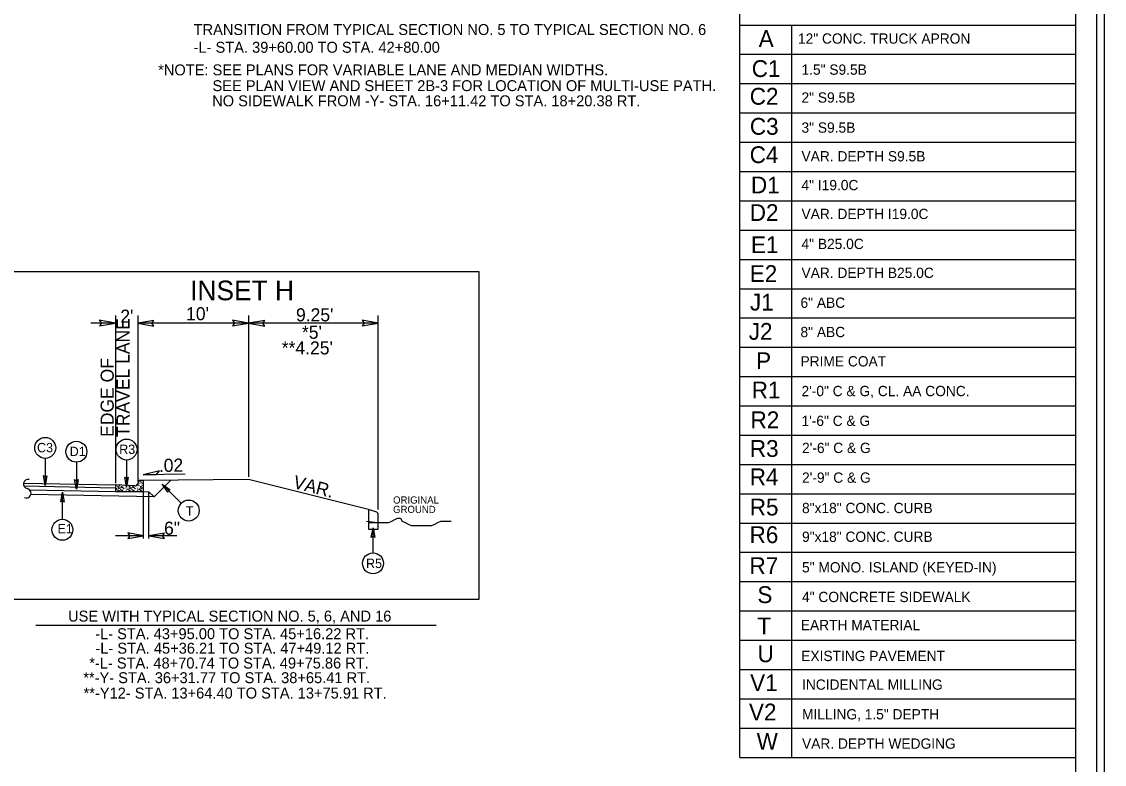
# Model space of a CAD drawing. Extents: x 958711 to 962106, y 831169 to 840840.
# Drawn here: x 959750 to 960395, y 837662 to 838104 of the extents above; entities that cross this region are included whole.
import ezdxf

# ---------------------------------------------------------------- set-up
doc = ezdxf.new("R2010")
doc.units = 0
for name, color, linetype in [('Old_Level_1', 7, 'Continuous'), ('Old_Level_11', 7, 'Continuous'), ('Old_Level_21', 7, 'Continuous'), ('Old_Level_3', 7, 'Continuous'), ('Old_Level_50', 7, 'Continuous'), ('Prop Dimension Text', 7, 'Continuous'), ('Prop Pavement Schedule Description CELL', 7, 'Continuous'), ('Sheet Plot Border Inside CELL', 7, 'Continuous'), ('Sheet Plot Border Outside CELL', 7, 'Continuous'), ('Sheet Typical CELL', 7, 'Continuous'), ('Typical Curb CELL', 7, 'Continuous'), ('Typical ID Circle CELL', 7, 'Continuous'), ('Typical Terminator CELL', 7, 'Continuous'), ('Typical Text ID Circle CELL', 7, 'Continuous')]:
    doc.layers.add(name, color=color, linetype=linetype)

msp = doc.modelspace()

# ---------------------------------------------------------------- linework, layer by layer
at = {"layer": 'Old_Level_1'}
for p, q in [((959806.12, 837929.16), (959806.12, 837829.36)), ((959819.33, 837929.16), (959819.33, 837830.56)), ((959885.37, 837929.16), (959885.37, 837833.03)), ((959962.56, 837813.56), (959962.56, 837929.16)), ((959806.12, 837924.54), (959791.44, 837924.54)), ((959885.37, 837924.54), (959819.33, 837924.54)), ((959962.56, 837924.54), (959885.37, 837924.54)), ((959751.43, 837829.37), (959806.12, 837828.26)), ((959885.37, 837831.54), (959822.41, 837830.91)), ((959847.62, 837834.68), (959822.51, 837834.18)), ((959829.06, 837821.15), (959838.99, 837831.08)), ((959956.71, 837813.61), (959885.37, 837831.54)), ((959751.62, 837827.64), (959806.12, 837826.54)), ((959754.95, 837825.32), (959806.12, 837824.28)), ((959755.77, 837822.8), (959829.07, 837821.32)), ((959822.7, 837824.28), (959826, 837824.21)), ((959822.7, 837796.38), (959822.7, 837824)), ((959826, 837824.21), (959829.06, 837821.15)), ((959826, 837796.38), (959826, 837824)), ((959822.7, 837797.97), (959806.1, 837797.97)), ((959842.6, 837797.97), (959826, 837797.97)), ((959758.68, 837744.69), (959997.11, 837744.69))]:
    msp.add_line(p, q, dxfattribs=at)
msp.add_lwpolyline([(959733.73, 837955.32), (960022.51, 837955.32), (960022.51, 837759.98), (959733.73, 837759.98)], close=True, dxfattribs=at)
for centre, start, end in [((959754.18, 837828.79), 79.45447, 256.80646), ((959753, 837823.29), 248.33554, 78.85928)]:
    msp.add_arc(centre, 2.81, start, end, dxfattribs=at)
at = {"layer": 'Old_Level_11'}
for p, q in [((959832.25, 837836.6), (959822.51, 837834.18)), ((959830.52, 837834.34), (959832.25, 837836.6)), ((959822.51, 837834.18), (959830.52, 837834.34))]:
    msp.add_line(p, q, dxfattribs=at)
for points in [[(959796.52, 837922.89), (959806.12, 837924.54), (959796.46, 837926.25), (959797.69, 837924.54)], [(959828.94, 837926.2), (959819.33, 837924.54), (959829, 837922.82), (959827.77, 837924.54)], [(959875.76, 837922.89), (959885.37, 837924.54), (959875.71, 837926.25), (959876.93, 837924.54)], [(959894.98, 837926.2), (959885.37, 837924.54), (959895.04, 837922.82), (959893.81, 837924.54)], [(959952.95, 837922.89), (959962.56, 837924.54), (959952.9, 837926.25), (959954.12, 837924.54)]]:
    msp.add_lwpolyline(points, close=True, dxfattribs=at)
at = {"layer": 'Old_Level_21'}
msp.add_lwpolyline([(959955.46, 837806.69), (959962.56, 837805.81), (959964.33, 837805.81), (959966.99, 837805.81), (959968.77, 837805.81), (959970.54, 837806.69), (959972.32, 837807.59), (959974.09, 837808.47), (959975.86, 837808.47), (959976.76, 837806.69), (959978.52, 837805.81), (959980.3, 837804.92), (959982.07, 837804.04), (959983.85, 837804.04), (959985.62, 837804.04), (959987.39, 837804.04), (959989.16, 837804.04), (959990.94, 837804.04), (959992.71, 837804.04), (959994.49, 837804.04), (959996.26, 837804.92), (959998.03, 837805.81), (959999.79, 837806.69), (960002.47, 837806.69), (960004.24, 837806.69), (960006.01, 837806.69)], dxfattribs=at)
at = {"layer": 'Old_Level_3'}
for p, q in [((959822.41, 837830.91), (959821.04, 837830.91)), ((959822.7, 837827.6), (959822.7, 837830.63)), ((959817.66, 837827.69), (959806.12, 837828.26)), ((959806.12, 837828.26), (959806.12, 837824.28)), ((959806.12, 837824.28), (959822.7, 837824.28)), ((959807.38, 837827.34), (959807.96, 837827.36)), ((959807.96, 837826.78), (959807.38, 837827.34)), ((959807.59, 837825.31), (959807.41, 837824.7)), ((959807.41, 837824.7), (959808.05, 837824.66)), ((959808.05, 837824.66), (959807.59, 837825.31)), ((959807.96, 837827.36), (959807.96, 837826.78)), ((959809.65, 837826.73), (959810.48, 837826.96)), ((959810.38, 837826.47), (959809.65, 837826.73)), ((959810.32, 837825), (959809.77, 837824.61)), ((959809.77, 837824.61), (959810.66, 837824.39)), ((959810.66, 837824.39), (959810.32, 837825)), ((959810.48, 837826.96), (959810.38, 837826.47)), ((959814.11, 837827.34), (959814.69, 837827.36)), ((959814.69, 837826.78), (959814.11, 837827.34)), ((959814.32, 837825.31), (959814.14, 837824.7)), ((959814.14, 837824.7), (959814.78, 837824.66)), ((959814.78, 837824.66), (959814.32, 837825.31)), ((959814.69, 837827.36), (959814.69, 837826.78)), ((959816.38, 837826.73), (959817.2, 837826.96)), ((959817.11, 837826.47), (959816.38, 837826.73)), ((959817.06, 837825), (959816.5, 837824.61)), ((959816.5, 837824.61), (959817.39, 837824.39)), ((959817.39, 837824.39), (959817.06, 837825)), ((959817.2, 837826.96), (959817.11, 837826.47)), ((959817.66, 837827.69), (959817.66, 837827.69)), ((959819.36, 837828.72), (959819.21, 837828.76)), ((959819.25, 837828.87), (959819.36, 837828.72)), ((959820.84, 837827.34), (959821.42, 837827.36)), ((959821.42, 837826.78), (959820.84, 837827.34)), ((959821.04, 837825.31), (959820.87, 837824.7)), ((959820.87, 837824.7), (959821.51, 837824.66)), ((959821.51, 837824.66), (959821.04, 837825.31)), ((959821.42, 837827.36), (959821.42, 837826.78)), ((959822.7, 837824.28), (959822.7, 837827.6))]:
    msp.add_line(p, q, dxfattribs=at)
for centre in [(959819.76, 837830.07), (959820.71, 837829.27), (959820.86, 837830.2), (959821.73, 837829.83), (959821.88, 837829.09), (959822.64, 837829.18), (959806.33, 837826.87), (959806.61, 837827.98), (959806.67, 837825.4), (959806.82, 837825.95), (959807.62, 837826.29), (959807.87, 837825.74), (959808.39, 837826.2), (959808.55, 837827.8), (959808.55, 837824.67), (959808.98, 837825.53), (959809.06, 837824.42), (959809.09, 837826.6), (959809.28, 837825.71), (959809.37, 837825.19), (959809.8, 837827.18), (959810.32, 837825.71), (959810.97, 837825.98), (959811.25, 837827.34), (959811.92, 837825.1), (959812.32, 837826.94), (959812.35, 837826.14), (959812.44, 837825.87), (959812.6, 837824.94), (959813.06, 837826.87), (959813.4, 837825.4), (959813.55, 837825.95), (959814.35, 837826.29), (959814.6, 837825.74), (959815.12, 837826.2), (959815.27, 837824.67), (959815.71, 837825.53), (959815.79, 837824.42), (959815.82, 837826.6), (959816, 837825.71), (959816.1, 837825.19), (959816.53, 837827.18), (959817.05, 837825.71), (959817.7, 837825.98), (959817.97, 837827.34), (959818.65, 837825.1), (959818.96, 837827.95), (959819.05, 837826.94), (959819.08, 837826.14), (959819.17, 837825.87), (959819.33, 837824.94), (959819.73, 837828.78), (959819.79, 837826.87), (959820.06, 837827.98), (959820.13, 837825.4), (959820.28, 837825.95), (959821.08, 837826.29), (959821.33, 837825.74), (959821.85, 837826.2), (959822, 837827.8), (959822, 837824.67), (959822.43, 837825.53), (959822.52, 837824.42), (959822.55, 837826.6)]:
    msp.add_circle(centre, 0.0432, dxfattribs=at)
for centre, radius, start, end in [((959817.75, 837829.32), 1.64, 267.13759, 358.92665), ((959821.04, 837829.26), 1.66, 90, 178.92665), ((959822.41, 837830.63), 0.287, 0, 90), ((959822.52, 837830.84), 0.0432, 169.65309, 280.34691), ((959812.23, 837827.95), 0.0432, 164.11986, 10.16263), ((959815.27, 837827.8), 0.0432, 162.06203, 12.22046), ((959822.73, 837825.71), 0.0432, 150.41728, 209.58273)]:
    msp.add_arc(centre, radius, start, end, dxfattribs=at)
at = {"layer": 'Old_Level_50'}
for p, q in [((960177.74, 837666.02), (960177.74, 838138.32)), ((960177.74, 838102.04), (960377.78, 838102.04)), ((960177.74, 838102.04), (960377.78, 838102.04)), ((960208.47, 838102.04), (960208.47, 837666.02)), ((960177.74, 838084.6), (960377.78, 838084.6)), ((960177.74, 838067.16), (960377.78, 838067.16)), ((960177.74, 838067.16), (960377.78, 838067.16)), ((960177.74, 838067.16), (960377.78, 838067.16)), ((960177.74, 838049.72), (960377.78, 838049.72)), ((960177.74, 838049.72), (960377.78, 838049.72)), ((960177.74, 838049.72), (960377.78, 838049.72)), ((960177.74, 838032.28), (960377.78, 838032.28)), ((960177.74, 838014.84), (960377.78, 838014.84)), ((960177.74, 837997.4), (960377.78, 837997.4)), ((960177.74, 837979.95), (960377.78, 837979.95)), ((960177.74, 837962.51), (960377.78, 837962.51)), ((960177.74, 837945.07), (960377.78, 837945.07)), ((960177.74, 837927.63), (960377.78, 837927.63)), ((960177.74, 837910.19), (960377.78, 837910.19)), ((960177.74, 837892.75), (960377.78, 837892.75)), ((960177.74, 837875.31), (960377.78, 837875.31)), ((960177.74, 837857.87), (960377.78, 837857.87)), ((960177.74, 837840.42), (960377.78, 837840.42)), ((960177.74, 837822.98), (960377.78, 837822.98)), ((960177.74, 837805.54), (960377.78, 837805.54)), ((960177.74, 837788.1), (960377.78, 837788.1)), ((960177.74, 837788.1), (960377.78, 837788.1)), ((960177.74, 837770.66), (960377.78, 837770.66)), ((960177.74, 837753.22), (960377.78, 837753.22)), ((960177.74, 837735.78), (960377.78, 837735.78)), ((960177.74, 837718.34), (960377.78, 837718.34)), ((960177.74, 837700.9), (960377.78, 837700.9)), ((960177.74, 837683.46), (960377.78, 837683.46)), ((960177.74, 837666.02), (960377.78, 837666.02))]:
    msp.add_line(p, q, dxfattribs=at)
at = {"layer": 'Sheet Plot Border Inside CELL'}
msp.add_lwpolyline([(960390.3, 838368.62), (958723.8, 838368.62), (958723.8, 837313.52), (960390.3, 837313.52)], close=True, dxfattribs=at)
at = {"layer": 'Sheet Plot Border Outside CELL'}
msp.add_lwpolyline([(960394.8, 838391.07), (958710.8, 838391.07), (958710.8, 837291.07), (960394.8, 837291.07)], close=True, dxfattribs=at)
at = {"layer": 'Sheet Typical CELL'}
msp.add_lwpolyline([(960377.8, 838366.07), (958877.8, 838366.07), (958877.8, 837316.07), (960377.8, 837316.07)], close=True, dxfattribs=at)
at = {"layer": 'Typical Curb CELL'}
for p, q in [((959961.78, 837811.92), (959956.71, 837813.61)), ((959956.71, 837813.61), (959956.71, 837805.81)), ((959962.56, 837805.81), (959962.56, 837810.84)), ((959956.71, 837805.81), (959962.56, 837805.81)), ((959956.71, 837805.81), (959956.71, 837801.91)), ((959962.56, 837801.91), (959962.56, 837805.81)), ((959956.71, 837801.91), (959962.56, 837801.91))]:
    msp.add_line(p, q, dxfattribs=at)
msp.add_arc((959961.42, 837810.84), 1.14, 360, 71.56505, dxfattribs=at)
at = {"layer": 'Typical ID Circle CELL'}
for p, q in [((959764.29, 837844.06), (959764.29, 837827.98)), ((959812.69, 837843.08), (959812.69, 837826.99)), ((959782.83, 837841.79), (959782.83, 837825.7)), ((959774.47, 837807.75), (959774.47, 837823.84)), ((959845.29, 837817.38), (959833.92, 837828.75)), ((959959.41, 837787.76), (959959.41, 837802.78))]:
    msp.add_line(p, q, dxfattribs=at)
for centre in [(959764.29, 837850.29), (959812.69, 837849.3), (959782.83, 837848.01), (959849.69, 837812.97), (959774.47, 837801.53), (959959.41, 837781.54)]:
    msp.add_circle(centre, 6.23, dxfattribs=at)
at = {"layer": 'Typical Terminator CELL'}
for points in [[(959765.29, 837833.74), (959764.29, 837827.98), (959763.27, 837833.77), (959764.29, 837833.04)], [(959783.82, 837831.46), (959782.83, 837825.7), (959781.8, 837831.49), (959782.83, 837830.76)], [(959813.68, 837832.76), (959812.69, 837826.99), (959811.66, 837832.79), (959812.69, 837832.05)], [(959773.48, 837818.08), (959774.47, 837823.84), (959775.5, 837818.05), (959774.47, 837818.78)], [(959837.29, 837823.97), (959833.92, 837828.75), (959838.74, 837825.38), (959837.49, 837825.17)], [(959813.48, 837796.38), (959822.7, 837797.97), (959813.42, 837799.61), (959814.6, 837797.97)], [(959835.22, 837799.56), (959826, 837797.97), (959835.27, 837796.33), (959834.09, 837797.97)], [(959958.41, 837797.01), (959959.41, 837802.78), (959960.43, 837796.98), (959959.41, 837797.72)]]:
    msp.add_lwpolyline(points, close=True, dxfattribs=at)

# ---------------------------------------------------------------- texts
at = {"layer": 'Old_Level_1'}
for s, height, p in [('TRANSITION FROM TYPICAL SECTION NO. 5 TO TYPICAL SECTION NO. 6', 6.5088, (959852.61, 838096.1)), ('-L- STA. 39+60.00 TO STA. 42+80.00', 6.5088, (959852.61, 838085.53)), ('*NOTE: SEE PLANS FOR VARIABLE LANE AND MEDIAN WIDTHS.', 6.5088, (959831.49, 838072.08)), ('SEE PLAN VIEW AND SHEET 2B-3 FOR LOCATION OF MULTI-USE PATH.', 6.5088, (959863.87, 838062.68)), ('NO SIDEWALK FROM -Y- STA. 16+11.42 TO STA. 18+20.38 RT.', 6.5088, (959863.66, 838053.66)), ('INSET H', 11.716, (959850.57, 837938.16)), ('USE WITH TYPICAL SECTION NO. 5, 6, AND 16', 6.5088, (959777.86, 837746.88)), ('-L- STA. 43+95.00 TO STA. 45+16.22 RT.', 6.5088, (959794.03, 837736.39)), ('-L- STA. 45+36.21 TO STA. 47+49.12 RT.', 6.5088, (959794.15, 837727.76)), ('*-L- STA. 48+70.74 TO STA. 49+75.86 RT.', 6.5088, (959790.48, 837718.93)), ('**-Y- STA. 36+31.77 TO STA. 38+65.41 RT.', 6.5088, (959786.93, 837710.21)), ('**-Y12- STA. 13+64.40 TO STA. 13+75.91 RT.', 6.5088, (959787.11, 837701.05))]:
    msp.add_text(s, height=height, dxfattribs=at).set_placement(p)
at = {"layer": 'Old_Level_21'}
for s, p in [('ORIGINAL', (959971.35, 837817.13)), ('GROUND', (959971.35, 837811.53))]:
    msp.add_text(s, height=4.272, dxfattribs=at).set_placement(p)
at = {"layer": 'Old_Level_3'}
for s, p in [("2'", (959808.99, 837924.79)), ("10'", (959848.13, 837926.26)), ("9.25'", (959913.57, 837925.6)), ("*5'", (959917.12, 837915.24)), ("**4.25'", (959905.1, 837905.92))]:
    msp.add_text(s, height=7.801, dxfattribs=at).set_placement(p)
for s, height, rotation, p in [('TRAVEL LANE', 7.8009, 90, (959814.5, 837856.81)), ('EDGE OF', 7.801, 90, (959805.07, 837856.81)), ('VAR. ', 7.801, 345.3716, (959911.35, 837826.56))]:
    msp.add_text(s, height=height, rotation=rotation, dxfattribs=at).set_placement(p)
at = {"layer": 'Prop Dimension Text'}
for s, rotation, p in [('.02', 1.18394, (959832, 837835.88)), ('6"', 0, (959835.02, 837798.57))]:
    msp.add_text(s, height=7.801, rotation=rotation, dxfattribs=at).set_placement(p)
at = {"layer": 'Prop Pavement Schedule Description CELL'}
for s, height, p in [('A', 10, (960189.02, 838088.99)), ('12" CONC. TRUCK APRON', 6.1255, (960212.43, 838090.92)), ('C1', 10.005, (960184.88, 838071.1)), ('1.5" S9.5B', 6.126, (960214.51, 838072.43)), ('C2', 10.005, (960183.71, 838054.6)), ('2" S9.5B', 6.126, (960214.51, 838055.82)), ('C3', 10.005, (960183.77, 838036.7)), ('3" S9.5B', 6.126, (960214.51, 838037.92)), ('C4', 10.005, (960183.67, 838019.83)), ('VAR. DEPTH S9.5B', 6.1255, (960214.51, 838020.83)), ('D1', 10.005, (960184.41, 838001.81)), ('4" I19.0C', 6.126, (960214.51, 838003.67)), ('D2', 10.005, (960183.71, 837985.37)), ('VAR. DEPTH I19.0C', 6.1255, (960214.51, 837986.52)), ('E1', 10.005, (960184.41, 837966.24)), ('4" B25.0C', 6.126, (960214.51, 837968.66)), ('E2', 10.005, (960183.71, 837949.04)), ('VAR. DEPTH B25.0C', 6.1255, (960214.51, 837951.45)), ('J1', 10.005, (960183.81, 837932.06)), ('6" ABC', 6.126, (960213.91, 837933.65)), ('J2', 10.005, (960183.11, 837914.62)), ('8" ABC', 6.126, (960213.91, 837916.2)), ('P', 10, (960187.49, 837897.18)), ('PRIME COAT', 6.126, (960213.91, 837898.76)), ('R1', 10.005, (960184.88, 837879.73)), ('2\'-0" C & G, CL. AA CONC.', 6.1255, (960214.51, 837881.07)), ('R2', 10.005, (960184.18, 837862.01)), ('1\'-6" C & G', 6.1255, (960214.51, 837863.34)), ('R3', 10.005, (960183.77, 837844.93)), ('2\'-6" C & G', 6.1255, (960214.83, 837847.21)), ('R4', 10.005, (960183.67, 837828.06)), ('2\'-9" C & G', 6.1255, (960214.83, 837829.52)), ('R5', 10.005, (960183.72, 837810.04)), ('8"x18" CONC. CURB', 6.1255, (960214.83, 837811.43)), ('R6', 10.005, (960183.6, 837793.6)), ('9"x18" CONC. CURB', 6.1255, (960214.83, 837794.32)), ('R7', 10.005, (960183.57, 837775.16)), ('5" MONO. ISLAND (KEYED-IN)', 6.1255, (960214.83, 837776.12)), ('S', 10, (960188.25, 837757.89)), ('4" CONCRETE SIDEWALK', 6.1255, (960214.83, 837758.48)), ('T', 10, (960188.2, 837739.25)), ('EARTH MATERIAL', 6.1255, (960214.11, 837741.73)), ('U', 10, (960188.33, 837722.71)), ('EXISTING PAVEMENT', 6.1255, (960214.35, 837723.35)), ('V1', 10.005, (960183.94, 837705.46)), ('INCIDENTAL MILLING', 6.1255, (960214.83, 837706.3)), ('V2', 10.005, (960183.24, 837688.02)), ('MILLING, 1.5" DEPTH', 6.1255, (960214.83, 837688.62)), ('W', 10, (960187.82, 837670.58)), ('VAR. DEPTH WEDGING ', 6.1255, (960214.83, 837671.18))]:
    msp.add_text(s, height=height, dxfattribs=at).set_placement(p)
at = {"layer": 'Typical Text ID Circle CELL'}
for s, height, p in [('C3', 5.572, (959759.4, 837847.66)), ('D1', 5.572, (959778.83, 837845.38)), ('R3', 5.572, (959808.31, 837846.67)), ('T', 5.57, (959847.99, 837810)), ('E1', 5.572, (959771.59, 837799.4)), ('R5', 5.572, (959955.25, 837778.74))]:
    msp.add_text(s, height=height, dxfattribs=at).set_placement(p)

doc.saveas('drawing.dxf')
